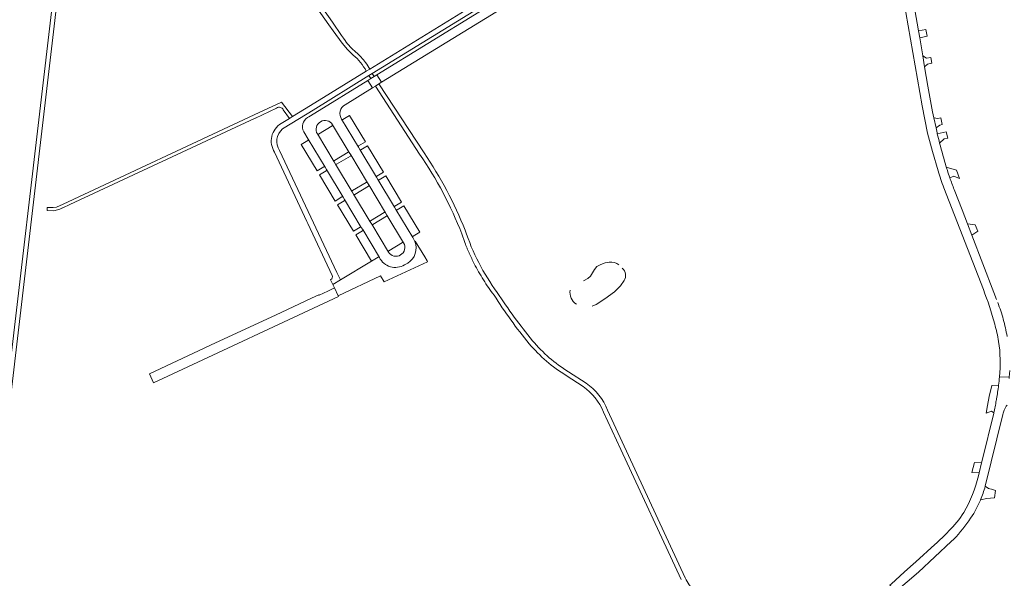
# Model space of a CAD drawing. Header units: metres. Extents: x 166325 to 190320, y 381923 to 404576.
# Tile 269 of 656: x 176365 to 176925, y 384996 to 385314. Entities that reach past the tile are written whole.
import ezdxf

# ---------------------------------------------------------------- set-up
doc = ezdxf.new("R2010")
doc.units = ezdxf.units.M
for name, color, linetype, lineweight in [('B-WE-OG-WATER_MEER-GV', 8, 'Continuous', 18), ('B-WE-VH-VERHARDING_ASFALT-GV', 8, 'Continuous', 18), ('B-WE-VH-VERHARDING_BETONSTRAATSTEEN-GV', 8, 'Continuous', 18), ('B-WE-VH-VERHARDING_FUNDERING_ZAND-GV', 8, 'Continuous', 18), ('B-WE-VH-VERHARDING_HALFVERHARDING-GV', 8, 'Continuous', 18), ('B-WE-VH-VERHARDING_STRAATBAKSTEEN-GV', 8, 'Continuous', 18)]:
    doc.layers.add(name, color=color, linetype=linetype, lineweight=lineweight)

msp = doc.modelspace()

# ---------------------------------------------------------------- linework, layer by layer
at = {"layer": 'B-WE-OG-WATER_MEER-GV', "flags": 128}
for points in [[(176700.631, 385176.358), (176698.372, 385175.975), (176695.845, 385175.056), (176693.471, 385173.831), (176692.245, 385172.184), (176689.871, 385168.317), (176688.378, 385167.053), (176685.889, 385165.636)], [(176690.867, 385151.354), (176693.241, 385152.311), (176698.18, 385155.451), (176703.579, 385159.433), (176707.102, 385162.918), (176709.017, 385165.828)]]:
    msp.add_lwpolyline(points, dxfattribs=at)
at = {"layer": 'B-WE-OG-WATER_MEER-GV'}
for points in [[(176706.145, 385174.75, 0.2055773), (176700.631, 385176.358)], [(176709.017, 385165.828, 0.3781888), (176707.983, 385172.835)], [(176678.384, 385160.39, 0.2984442), (176681.907, 385152.387)]]:
    msp.add_lwpolyline(points, format="xyb", dxfattribs=at)
at = {"layer": 'B-WE-VH-VERHARDING_ASFALT-GV', "flags": 128}
for points in [[(176401.234, 385449.892), (176402.461, 385457.291), (176403.455, 385464.921), (176403.557, 385465.708), (176400.594, 385466.124), (176337.674, 384930.716), (176337.554, 384927.752)], [(176340.371, 384930.47), (176359.812, 385096.386), (176360.112, 385098.946), (176401.234, 385449.892)], [(176661.173, 385345.848), (176653.127, 385341.039), (176564.361, 385286.207), (176562.427, 385285.012), (176530.592, 385265.496), (176527.23, 385263.435), (176520.416, 385259.258), (176518.677, 385258.192), (176513.926, 385255.28)], [(176514.712, 385252.142), (176528.723, 385260.787), (176532.127, 385262.887), (176563.948, 385282.52), (176565.789, 385283.656), (176654.466, 385338.369)], [(176550.338, 385265.918), (176566.024, 385275.581), (176563.379, 385279.796), (176533.188, 385261.225), (176529.687, 385259.072), (176528.915, 385258.597)], [(176548.384, 385257.655), (176548.373, 385257.673)], [(176590.006, 385188.179), (176589.687, 385188.879), (176589.316, 385189.553), (176588.832, 385190.393), (176579.307, 385206.233), (176578.503, 385207.57), (176568.992, 385223.387), (176568.22, 385224.67), (176558.688, 385240.52), (176557.917, 385241.803), (176548.384, 385257.655)], [(176526.822, 385250.528), (176529.434, 385246.267), (176538.966, 385230.414), (176539.72, 385229.159), (176549.288, 385213.247), (176550.035, 385212.004), (176559.58, 385196.128), (176560.356, 385194.838), (176569.874, 385179.009)], [(176543.252, 385254.549), (176552.758, 385238.727)], [(176575.022, 385182.088), (176565.471, 385197.96), (176564.695, 385199.25), (176555.141, 385215.127), (176554.406, 385216.349), (176544.866, 385232.204), (176544.112, 385233.457), (176534.566, 385249.32)], [(176542.259, 385166.429), (176542.11, 385166.345), (176543.367, 385163.64), (176547.81, 385166.312), (176545.593, 385170.52), (176513.033, 385239.909)], [(176510.215, 385238.904), (176528.639, 385199.531), (176529.151, 385198.436), (176543.008, 385168.822)], [(176552.758, 385238.727), (176553.536, 385237.433), (176563.068, 385221.569), (176563.838, 385220.286), (176573.363, 385204.434), (176574.15, 385203.125), (176583.656, 385187.304)]]:
    msp.add_lwpolyline(points, dxfattribs=at)
msp.add_lwpolyline([(176658.051, 385332.272), (176655.446, 385336.667), (176568.483, 385282.949), (176571.15, 385278.738)], close=True, dxfattribs=at)
at = {"layer": 'B-WE-VH-VERHARDING_ASFALT-GV'}
for points in [[(176548.373, 385257.673, -0.4274265), (176550.338, 385265.918)], [(176528.915, 385258.597, 0.3965113), (176526.822, 385250.528)], [(176534.566, 385249.32, -0.415018), (176536.345, 385256.26)], [(176536.345, 385256.26, -0.4113945), (176543.252, 385254.549)], [(176513.926, 385255.28, 0.4185487), (176510.215, 385238.904)], [(176513.033, 385239.909, -0.371578), (176514.712, 385252.142)], [(176583.656, 385187.304, -0.4174925), (176581.92, 385180.433)], [(176581.92, 385180.433, -0.4146488), (176575.022, 385182.088)], [(176543.008, 385168.822, -0.3739284), (176542.259, 385166.429)]]:
    msp.add_lwpolyline(points, format="xyb", dxfattribs=at)
at = {"layer": 'B-WE-VH-VERHARDING_BETONSTRAATSTEEN-GV', "flags": 128}
for points in [[(176877.187, 385304.097), (176876.518, 385308.011), (176874.489, 385319.889), (176873.86, 385323.572), (176872.476, 385331.675), (176871.418, 385337.868), (176869.426, 385349.529), (176868.556, 385354.621), (176867.831, 385358.869), (176862.454, 385357.967), (176865.04, 385343.11), (176866.299, 385335.879), (176866.647, 385333.879), (176878.585, 385265.299), (176881.71, 385249.807), (176884.429, 385239.311), (176887.625, 385228.276)], [(176887.226, 385249.462), (176887.171, 385249.693), (176887.117, 385249.926), (176886.492, 385252.823), (176885.27, 385258.49), (176884.538, 385261.885), (176881.897, 385276.521), (176880.026, 385287.476), (176878.957, 385293.734), (176877.187, 385304.097)], [(176892.212, 385250.457), (176887.226, 385249.462)], [(176888.56, 385244.04), (176891.161, 385246.539), (176893.149, 385246.935), (176892.212, 385250.457)], [(176898.188, 385228.747), (176892.349, 385230.464)], [(176894.324, 385224.407), (176896.644, 385225.329), (176899.916, 385223.885), (176898.188, 385228.747)], [(176890.903, 385218.653), (176913.424, 385160.817)], [(176920.945, 385155.13), (176919.419, 385159.085), (176906.832, 385191.717), (176904.375, 385198.088), (176901.294, 385206.075), (176896.807, 385217.707)], [(176597.3, 385176.61), (176596.955, 385177.185), (176595.633, 385179.385), (176590.259, 385188.334), (176590.006, 385188.179)], [(176569.874, 385179.009), (176569.178, 385179.157), (176565.374, 385176.87), (176547.81, 385166.312), (176543.367, 385163.64), (176544.267, 385161.703), (176546.335, 385157.252), (176570.428, 385168.475), (176572.52, 385165.079), (176597.3, 385176.61)], [(176585.944, 385175.816), (176584.172, 385174.784)], [(176922.579, 385111.025), (176928.12, 385110.987), (176928.452, 385114.768)], [(176928.049, 385110.174), (176928.12, 385110.987), (176922.579, 385111.025)], [(176922.063, 385106.285), (176918.274, 385106.13), (176916.706, 385099.856), (176915.691, 385094.834), (176915.005, 385090.406), (176918.026, 385091.455), (176919.33, 385090.548)], [(176920.746, 385097.571), (176920.83, 385098.046), (176920.913, 385098.522)], [(176919.33, 385090.548), (176919.317, 385090.492), (176919.305, 385090.437), (176912.699, 385063.518), (176912.39, 385062.219), (176910.985, 385056.489), (176910.565, 385054.768)], [(176914.459, 385048.805), (176924.507, 385089.743)], [(176911.738, 385040.836), (176911.775, 385040.928), (176911.812, 385041.02)], [(176885.88, 385015.686), (176874.965, 385005.899), (176871.963, 385003.207), (176868.405, 385000.017), (176861.096, 384993.303), (176860.236, 384992.573), (176863.699, 384988.878), (176876.511, 384999.976), (176895.168, 385017.32)]]:
    msp.add_lwpolyline(points, dxfattribs=at)
for points in [[(176880.714, 385308.781), (176876.518, 385308.011), (176877.187, 385304.097), (176881.39, 385304.878)], [(176883.469, 385292.901), (176881.015, 385292.408), (176878.957, 385293.734), (176880.026, 385287.476), (176881.627, 385289.081), (176884.04, 385289.588)], [(176568.483, 385282.949), (176566.897, 385281.969), (176564.957, 385280.771), (176563.379, 385279.796), (176566.024, 385275.581), (176567.585, 385276.542), (176569.629, 385277.802), (176571.15, 385278.738)], [(176548.384, 385257.655), (176557.917, 385241.803), (176558.068, 385242.512), (176561.891, 385244.761), (176552.889, 385259.767), (176549.097, 385257.497)], [(176889.159, 385258.451), (176887.494, 385258.16), (176885.27, 385258.49), (176886.492, 385252.823), (176888.704, 385254.394), (176889.993, 385254.716)], [(176543.252, 385254.549), (176543.074, 385253.88), (176535.284, 385249.192), (176534.566, 385249.32), (176544.112, 385233.457), (176544.267, 385234.202), (176552.076, 385238.905), (176552.758, 385238.727)], [(176529.434, 385246.267), (176529.247, 385245.589), (176525.439, 385243.279), (176534.488, 385228.284), (176538.241, 385230.577), (176538.966, 385230.414)], [(176563.184, 385242.64), (176559.386, 385240.346), (176558.688, 385240.52), (176568.22, 385224.67), (176568.387, 385225.371), (176572.204, 385227.638)], [(176553.536, 385237.433), (176553.361, 385236.755), (176545.551, 385232.057), (176544.866, 385232.204), (176554.406, 385216.349), (176554.567, 385217.05), (176562.367, 385221.76), (176563.068, 385221.569)], [(176539.72, 385229.159), (176539.554, 385228.407), (176535.738, 385226.127), (176544.766, 385211.142), (176548.571, 385213.43), (176549.288, 385213.247)], [(176573.467, 385225.512), (176569.674, 385223.225), (176568.992, 385223.387), (176578.503, 385207.57), (176578.696, 385208.232), (176582.5, 385210.494)], [(176563.838, 385220.286), (176563.676, 385219.597), (176555.876, 385214.918), (176555.141, 385215.127), (176564.695, 385199.25), (176564.88, 385199.917), (176572.659, 385204.605), (176573.363, 385204.434)], [(176550.035, 385212.004), (176549.868, 385211.276), (176546.051, 385208.973), (176555.083, 385193.999), (176558.901, 385196.314), (176559.58, 385196.128)], [(176583.796, 385208.339), (176579.982, 385206.086), (176579.307, 385206.233), (176588.832, 385190.393), (176588.984, 385191.095), (176592.809, 385193.346)], [(176574.15, 385203.125), (176573.964, 385202.458), (176566.178, 385197.752), (176565.471, 385197.96), (176575.022, 385182.088), (176575.164, 385182.774), (176582.979, 385187.479), (176583.656, 385187.304)], [(176560.356, 385194.838), (176560.168, 385194.117), (176556.383, 385191.851), (176565.374, 385176.87), (176569.178, 385179.157), (176569.874, 385179.009)], [(176546.566, 385156.755), (176546.335, 385157.252), (176544.267, 385161.703), (176540.503, 385159.881), (176535.537, 385157.576), (176535.444, 385157.78), (176531.249, 385155.829), (176510.676, 385146.261), (176476.666, 385130.385), (176442.314, 385114.325), (176439.549, 385113.037), (176439.002, 385112.782), (176441.392, 385107.629), (176446.603, 385110.063)], [(176912.39, 385062.219), (176908.285, 385062.329), (176906.818, 385056.594), (176910.985, 385056.489)]]:
    msp.add_lwpolyline(points, close=True, dxfattribs=at)
at = {"layer": 'B-WE-VH-VERHARDING_BETONSTRAATSTEEN-GV'}
for points in [[(176888.56, 385244.04, -0.0048639), (176887.226, 385249.462)], [(176892.349, 385230.464, -0.0112947), (176888.56, 385244.04)], [(176887.625, 385228.276, 0.0133458), (176890.903, 385218.653)], [(176892.349, 385230.464, 0.0032859), (176892.939, 385228.539)], [(176894.324, 385224.407, -0.0066036), (176892.939, 385228.539)], [(176896.807, 385217.707, -0.0100569), (176894.324, 385224.407)], [(176590.006, 385188.179, -0.3684283), (176585.944, 385175.816)], [(176584.172, 385174.784, -0.4419495), (176569.874, 385179.009)], [(176913.424, 385160.817, -0.025291), (176919.849, 385141.093)], [(176924.738, 385143.837, 0.0241652), (176921.638, 385153.356)], [(176919.849, 385141.093, -0.0351374), (176922.115, 385131.25)], [(176926.903, 385134.064, 0.0242612), (176924.738, 385143.837)], [(176922.115, 385131.25, -0.0610121), (176922.579, 385111.025)], [(176922.579, 385111.025, -0.0071798), (176922.063, 385106.285)], [(176920.913, 385098.522, 0.0118767), (176922.063, 385106.285)], [(176920.746, 385097.571, -0.0108678), (176919.33, 385090.548)], [(176925.331, 385092.202, -0.0482349), (176926.875, 385095.058)], [(176924.507, 385089.743, -0.0381658), (176925.331, 385092.202)], [(176910.565, 385054.768, -0.0700563), (176902.315, 385033.905)], [(176911.812, 385041.02, 0.0258446), (176914.459, 385048.805)], [(176905.192, 385029.231, 0.0585176), (176911.738, 385040.836)], [(176902.315, 385033.905, -0.063499), (176893.707, 385023.38)], [(176895.168, 385017.32, 0.0468071), (176905.192, 385029.231)], [(176893.707, 385023.38, -0.0335688), (176885.88, 385015.686)]]:
    msp.add_lwpolyline(points, format="xyb", dxfattribs=at)
at = {"layer": 'B-WE-VH-VERHARDING_FUNDERING_ZAND-GV', "flags": 128}
for points in [[(176471.635, 385409.962), (176541.1, 385311.319), (176543.479, 385308.037), (176548.624, 385300.943), (176551.795, 385297.347), (176554.97, 385294.184)], [(176550.325, 385302.437), (176549.374, 385303.834), (176548.332, 385305.364), (176543.208, 385312.885), (176501.476, 385372.107)], [(176562.427, 385285.012), (176564.361, 385286.207)], [(176595.312, 385238.554), (176569.629, 385277.802), (176567.585, 385276.542), (176592.699, 385237.884)], [(176616.738, 385192.423), (176618.506, 385187.466), (176618.815, 385186.653), (176619.112, 385185.893)], [(176619.414, 385185.134), (176619.567, 385184.756), (176619.721, 385184.378)], [(176620.351, 385182.871), (176620.512, 385182.496), (176620.674, 385182.122), (176620.837, 385181.748), (176621.002, 385181.374), (176621.673, 385179.886), (176622.366, 385178.407)], [(176676.179, 385111.831), (176685.772, 385105.553)], [(176687.428, 385107.459), (176677.428, 385113.966)], [(176697.25, 385091.03), (176707.14, 385069.771), (176741.607, 384995.683)], [(176743.792, 384996.636), (176699.649, 385092.115)]]:
    msp.add_lwpolyline(points, dxfattribs=at)
at = {"layer": 'B-WE-VH-VERHARDING_FUNDERING_ZAND-GV'}
for points in [[(176556.513, 385295.909, -0.0650816), (176550.325, 385302.437)], [(176562.036, 385289.901, 0.0592481), (176556.513, 385295.909)], [(176554.97, 385294.184, -0.0955877), (176562.427, 385285.012)], [(176564.361, 385286.207, 0.031717), (176562.036, 385289.901)], [(176592.699, 385237.884, -0.0587235), (176616.738, 385192.423)], [(176618.677, 385194.565, 0.0518932), (176595.312, 385238.554)], [(176636.895, 385159.058, -0.0800324), (176618.677, 385194.565)], [(176619.112, 385185.893, 0.0027275), (176619.414, 385185.134)], [(176619.721, 385184.378, 0.0036253), (176620.351, 385182.871)], [(176622.366, 385178.407, 0.0071228), (176623.811, 385175.479)], [(176623.811, 385175.479, 0.0225717), (176629.044, 385166.286)], [(176629.044, 385166.286, 0.0225517), (176635.082, 385157.6)], [(176635.082, 385157.6, 0.0326842), (176655.108, 385129.951)], [(176656.994, 385131.666, -0.0255254), (176636.895, 385159.058)], [(176655.108, 385129.951, 0.0807203), (176676.179, 385111.831)], [(176677.428, 385113.966, -0.0811946), (176656.994, 385131.666)], [(176685.772, 385105.553, -0.1479565), (176697.25, 385091.03)], [(176699.649, 385092.115, 0.1525055), (176687.428, 385107.459)], [(176748.898, 384988.935, -0.0555746), (176743.792, 384996.636)]]:
    msp.add_lwpolyline(points, format="xyb", dxfattribs=at)
at = {"layer": 'B-WE-VH-VERHARDING_HALFVERHARDING-GV', "flags": 128}
msp.add_lwpolyline([(176565.789, 385283.656), (176563.948, 385282.52), (176564.957, 385280.771), (176566.897, 385281.969)], close=True, dxfattribs=at)
for points in [[(176515.178, 385263.04), (176518.677, 385258.192), (176520.416, 385259.258), (176514.181, 385267.415), (176498.551, 385260.097), (176389.962, 385209.424), (176386.279, 385207.705), (176384.314, 385207.424), (176380.856, 385207.544), (176380.975, 385205.716), (176384.609, 385205.604), (176388.064, 385206.416), (176389.694, 385207.177), (176389.772, 385207.214), (176393.773, 385209.084), (176393.835, 385209.113), (176499.291, 385258.248)], [(176499.291, 385258.248), (176499.313, 385258.259), (176511.391, 385264.04)]]:
    msp.add_lwpolyline(points, dxfattribs=at)
at = {"layer": 'B-WE-VH-VERHARDING_HALFVERHARDING-GV'}
msp.add_lwpolyline([(176511.391, 385264.04, -0.4717498), (176515.178, 385263.04)], format="xyb", dxfattribs=at)
at = {"layer": 'B-WE-VH-VERHARDING_STRAATBAKSTEEN-GV', "flags": 128}
msp.add_lwpolyline([(176908.802, 385197.678), (176904.375, 385198.088), (176906.832, 385191.717), (176910.262, 385193.941)], close=True, dxfattribs=at)
for points in [[(176920.341, 385046.476), (176919.266, 385046.766), (176918.764, 385046.901), (176916.263, 385047.575), (176914.459, 385048.805)], [(176911.812, 385041.02), (176915.388, 385041.913), (176917.567, 385042.074), (176919.704, 385042.232), (176920.341, 385046.476)]]:
    msp.add_lwpolyline(points, dxfattribs=at)

doc.saveas('drawing.dxf')
